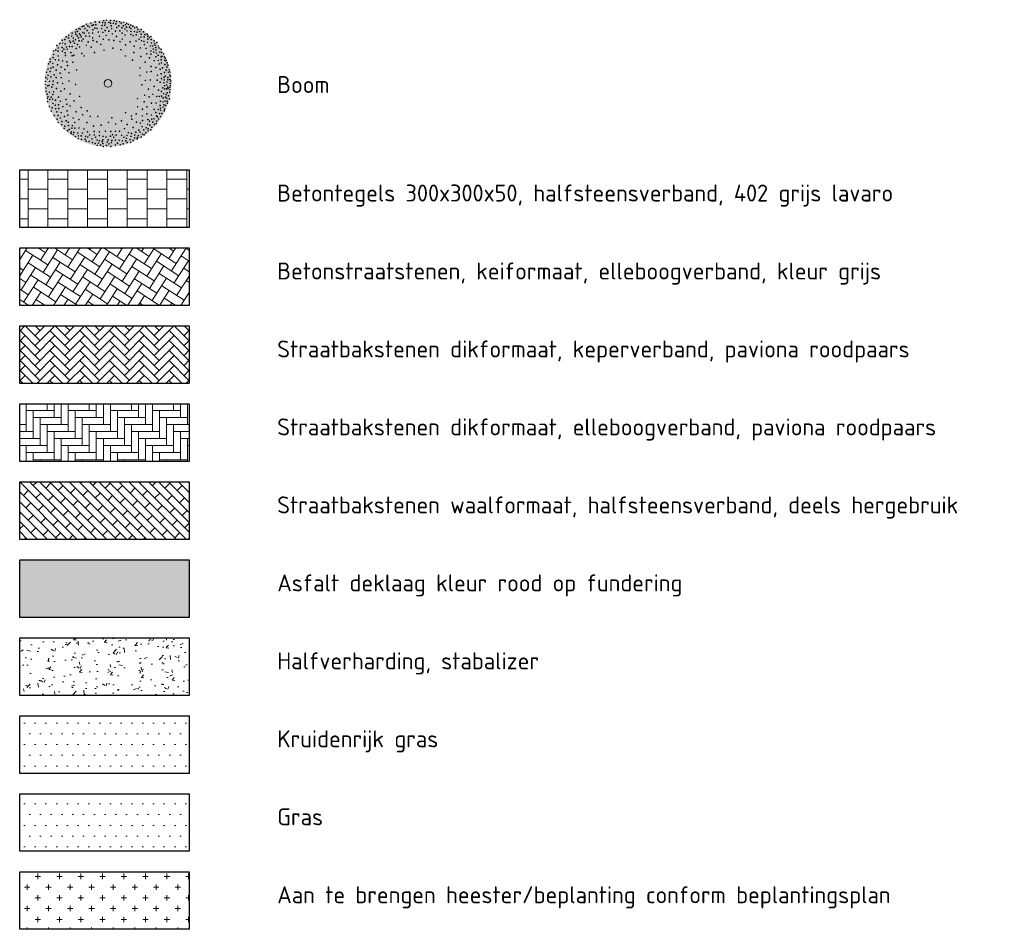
# Model space of a CAD drawing. Header units: metres. Extents: x 92403 to 95147, y 464428 to 465602.
# Tile 563 of 568: x 94141 to 94170, y 465282 to 465309. Entities that reach past the tile are written whole.
import ezdxf

# ---------------------------------------------------------------- set-up
doc = ezdxf.new("R2010")
doc.units = ezdxf.units.M
doc.linetypes.add('DASHED2', pattern=[0.375, 0.25, -0.125])
doc.layers.get('0').update_dxf_attribs({"linetype": 'CONTINUOUS'})
doc.layers.add('N-RO-GR-BOOM-S', color=7, linetype='CONTINUOUS', lineweight=9, true_color=0x005700, transparency=0.3)
for name, color, linetype, lineweight, true_color in [('N-RO-GR-BOOM-V', 7, 'CONTINUOUS', 18, 0x002600), ('N-RO-VH-VERHARDING_HALFVERHARDING_STABILIZER-A', 7, 'DASHED2', 5, 0xc2a07a), ('N-RO-VH-VERHARDING_STRAATBAKSTEEN-A', 7, 'CONTINUOUS', 18, 0xaa7a7a)]:
    doc.layers.add(name, color=color, linetype=linetype, lineweight=lineweight, true_color=true_color)
doc.layers.add('N-RO-GR-GRAS-A-100', color=62, linetype='CONTINUOUS', lineweight=18, transparency=0.2)
doc.layers.add('N-RO-GR-HEESTERS-A', color=62, linetype='CONTINUOUS', lineweight=18, transparency=0.2)
for name, color, linetype, lineweight in [('N-RO-VH-VERHARDING_ASFALT-ROOD-A', 252, 'CONTINUOUS', 35), ('N-RO-VH-VERHARDING_TEGEL-A-200', 252, 'CONTINUOUS', 18), ('X-XX-AL-LEGENDA-T25', 7, 'CONTINUOUS', 25)]:
    doc.layers.add(name, color=color, linetype=linetype, lineweight=lineweight)
doc.styles.add('NLCS_25', font='NLCS-ISO.ttf', dxfattribs={"height": 2.5})

# ---------------------------------------------------------------- blocks, each defined once
blk = doc.blocks.new('*U298')
at = {"layer": 'N-RO-GR-BOOM-V', "linetype": 'ByBlock', "ltscale": 1, "transparency": 33554567}
h = blk.add_hatch(color=98, dxfattribs=at)
h.dxf.hatch_style = 1
h.set_gradient(color1=(0, 51, 0), color2=(184, 200, 91), rotation=177, centered=1, name='INVCURVED')
edge = h.paths.add_edge_path()
edge.add_arc((0, 0), 2.5, 0, 360)
at = {"color": 0, "lineweight": -2}
for centre, radius in [((-0.852, 2.327), 0.0126), ((-0.678, 2.373), 0.0126), ((-0.505, 2.418), 0.0126), ((-0.34, 2.409), 0.0126), ((-0.212, 2.391), 0.0126), ((-0.167, 2.464), 0.0126), ((-0.112, 2.382), 0.0126), ((-0.066, 2.491), 0.0126), ((0.034, 2.4), 0.0126), ((0.098, 2.473), 0.0126), ((0.098, 2.363), 0.0126), ((0.208, 2.363), 0.0126), ((0.245, 2.473), 0.0126), ((0.308, 2.345), 0.0126), ((0.336, 2.436), 0.0126), ((0.454, 2.427), 0.0126), ((0.519, 2.373), 0.0126), ((0.61, 2.4), 0.0126), ((0.737, 2.363), 0.0126), ((0.802, 2.318), 0.0126), ((-1.409, 1.98), 0.0126), ((-1.281, 2.016), 0.0126), ((-1.263, 1.934), 0.0126), ((-1.245, 2.117), 0.0126), ((-1.198, 2.044), 0.0126), ((-1.144, 2.153), 0.0126), ((-1.126, 1.953), 0.0126), ((-1.089, 2.126), 0.0126), ((-1.016, 2.236), 0.0126), ((-0.989, 2.007), 0.0126), ((-0.952, 2.254), 0.0126), ((-0.934, 1.971), 0.0126), ((-0.907, 2.153), 0.0126), ((-0.824, 2.08), 0.0126), ((-0.797, 2.263), 0.0126), ((-0.751, 1.98), 0.0126), ((-0.733, 2.217), 0.0126), ((-0.623, 2.281), 0.0126), ((-0.605, 1.98), 0.0126), ((-0.596, 2.108), 0.0126), ((-0.568, 2.308), 0.0126), ((-0.514, 2.172), 0.0126), ((-0.477, 2.308), 0.0126), ((-0.431, 2.162), 0.0126), ((-0.376, 2.016), 0.0126), ((-0.249, 2.153), 0.0126), ((-0.23, 2.281), 0.0126), ((-0.203, 2.007), 0.0126), ((-0.13, 2.291), 0.0126), ((-0.112, 2.08), 0.0126), ((-0.038, 2.199), 0.0126), ((0.034, 2.053), 0.0126), ((0.126, 2.263), 0.0126), ((0.144, 2.153), 0.0126), ((0.171, 1.943), 0.0126), ((0.29, 2.053), 0.0126), ((0.345, 2.199), 0.0126), ((0.427, 2.263), 0.0126), ((0.464, 2.071), 0.0126), ((0.546, 2.19), 0.0126), ((0.555, 1.98), 0.0126), ((0.601, 2.263), 0.0126), ((0.665, 2.135), 0.0126), ((0.683, 2.308), 0.0126), ((0.729, 2.208), 0.0126), ((0.747, 2.062), 0.0126), ((0.847, 2.208), 0.0126), ((0.902, 2.291), 0.0126), ((0.902, 2.153), 0.0126), ((0.902, 2.044), 0.0126), ((0.902, 1.925), 0.0126), ((0.975, 2.244), 0.0126), ((1.039, 2.035), 0.0126), ((1.048, 2.19), 0.0126), ((1.14, 2.208), 0.0126), ((1.149, 2.016), 0.0126), ((1.176, 2.117), 0.0126), ((1.249, 2.035), 0.0126), ((1.304, 2.117), 0.0126), ((1.304, 1.934), 0.0126), ((1.395, 2.025), 0.0126), ((1.542, 1.934), 0.0126), ((-1.893, 1.569), 0.0126), ((-1.802, 1.697), 0.0126), ((-1.783, 1.587), 0.0126), ((-1.692, 1.724), 0.0126), ((-1.683, 1.551), 0.0126), ((-1.646, 1.834), 0.0126), ((-1.555, 1.788), 0.0126), ((-1.546, 1.889), 0.0126), ((-1.509, 1.669), 0.0126), ((-1.473, 1.606), 0.0126), ((-1.427, 1.861), 0.0126), ((-1.372, 1.66), 0.0126), ((-1.363, 1.779), 0.0126), ((-1.317, 1.578), 0.0126), ((-1.281, 1.715), 0.0126), ((-1.208, 1.87), 0.0126), ((-1.162, 1.788), 0.0126), ((-1.135, 1.678), 0.0126), ((-1.08, 1.898), 0.0126), ((-1.052, 1.824), 0.0126), ((-1.034, 1.669), 0.0126), ((-0.979, 1.742), 0.0126), ((-0.87, 1.861), 0.0126), ((-0.778, 1.633), 0.0126), ((-0.733, 1.852), 0.0126), ((-0.605, 1.788), 0.0126), ((-0.587, 1.688), 0.0126), ((-0.44, 1.633), 0.0126), ((-0.34, 1.852), 0.0126), ((-0.185, 1.733), 0.0126), ((-0.075, 1.889), 0.0126), ((0.034, 1.706), 0.0126), ((0.226, 1.688), 0.0126), ((0.336, 1.843), 0.0126), ((0.473, 1.642), 0.0126), ((0.564, 1.742), 0.0126), ((0.665, 1.898), 0.0126), ((0.875, 1.633), 0.0126), ((0.985, 1.879), 0.0126), ((1.103, 1.669), 0.0126), ((1.112, 1.907), 0.0126), ((1.222, 1.733), 0.0126), ((1.295, 1.824), 0.0126), ((1.323, 1.678), 0.0126), ((1.414, 1.651), 0.0126), ((1.423, 1.824), 0.0126), ((1.45, 1.916), 0.0126), ((1.551, 1.614), 0.0126), ((1.569, 1.852), 0.0126), ((1.569, 1.742), 0.0126), ((1.624, 1.797), 0.0126), ((1.688, 1.843), 0.0126), ((1.697, 1.724), 0.0126), ((1.706, 1.587), 0.0126), ((1.815, 1.669), 0.0126), ((1.834, 1.56), 0.0126), ((1.916, 1.606), 0.0126), ((-2.149, 1.276), 0.0126), ((-2.057, 1.304), 0.0126), ((-2.012, 1.487), 0.0126), ((-1.966, 1.268), 0.0126), ((-1.957, 1.395), 0.0126), ((-1.802, 1.405), 0.0126), ((-1.792, 1.268), 0.0126), ((-1.737, 1.35), 0.0126), ((-1.683, 1.204), 0.0126), ((-1.637, 1.432), 0.0126), ((-1.6, 1.341), 0.0126), ((-1.518, 1.45), 0.0126), ((-1.464, 1.213), 0.0126), ((-1.409, 1.45), 0.0126), ((-1.253, 1.377), 0.0126), ((-1.198, 1.524), 0.0126), ((-1.116, 1.432), 0.0126), ((-1.034, 1.176), 0.0126), ((-0.852, 1.496), 0.0126), ((-0.659, 1.423), 0.0126), ((-0.532, 1.213), 0.0126), ((-0.285, 1.532), 0.0126), ((-0.157, 1.304), 0.0126), ((0.19, 1.386), 0.0126), ((0.509, 1.323), 0.0126), ((0.692, 1.514), 0.0126), ((1.012, 1.213), 0.0126), ((1.03, 1.459), 0.0126), ((1.268, 1.395), 0.0126), ((1.432, 1.524), 0.0126), ((1.496, 1.377), 0.0126), ((1.523, 1.167), 0.0126), ((1.669, 1.469), 0.0126), ((1.688, 1.276), 0.0126), ((1.761, 1.469), 0.0126), ((1.779, 1.35), 0.0126), ((1.797, 1.231), 0.0126), ((1.852, 1.496), 0.0126), ((1.88, 1.405), 0.0126), ((1.889, 1.313), 0.0126), ((1.898, 1.194), 0.0126), ((1.98, 1.469), 0.0126), ((2.007, 1.395), 0.0126), ((2.035, 1.231), 0.0126), ((2.09, 1.341), 0.0126), ((2.108, 1.213), 0.0126), ((2.19, 1.167), 0.0126), ((-2.34, 0.765), 0.0126), ((-2.276, 0.957), 0.0126), ((-2.276, 0.847), 0.0126), ((-2.176, 0.784), 0.0126), ((-2.158, 1.012), 0.0126), ((-2.139, 1.14), 0.0126), ((-2.075, 0.93), 0.0126), ((-1.957, 1.076), 0.0126), ((-1.938, 0.921), 0.0126), ((-1.783, 0.884), 0.0126), ((-1.674, 1.094), 0.0126), ((-1.619, 0.847), 0.0126), ((-1.409, 1.085), 0.0126), ((-1.382, 0.829), 0.0126), ((-1.345, 1.103), 0.0126), ((-0.934, 1.076), 0.0126), ((0.683, 1.076), 0.0126), ((0.966, 0.911), 0.0126), ((1.295, 1.057), 0.0126), ((1.46, 0.839), 0.0126), ((1.633, 1.003), 0.0126), ((1.688, 1.149), 0.0126), ((1.815, 0.893), 0.0126), ((1.88, 1.048), 0.0126), ((1.971, 1.103), 0.0126), ((1.98, 0.902), 0.0126), ((2.016, 0.765), 0.0126), ((2.09, 1.04), 0.0126), ((2.09, 0.93), 0.0126), ((2.099, 0.802), 0.0126), ((2.126, 1.067), 0.0126), ((2.217, 1.04), 0.0126), ((2.236, 0.902), 0.0126), ((2.254, 0.985), 0.0126), ((2.29, 0.902), 0.0126), ((2.327, 0.811), 0.0126), ((-2.413, 0.437), 0.0126), ((-2.358, 0.564), 0.0126), ((-2.276, 0.464), 0.0126), ((-2.249, 0.601), 0.0126), ((-2.158, 0.638), 0.0126), ((-2.039, 0.519), 0.0126), ((-1.984, 0.729), 0.0126), ((-1.884, 0.4), 0.0126), ((-1.847, 0.638), 0.0126), ((-1.692, 0.546), 0.0126), ((-1.591, 0.702), 0.0126), ((-1.536, 0.418), 0.0126), ((-1.235, 0.528), 0.0126), ((1.259, 0.61), 0.0126), ((1.523, 0.446), 0.0126), ((1.697, 0.667), 0.0126), ((1.697, 0.464), 0.0126), ((1.88, 0.619), 0.0126), ((2.053, 0.556), 0.0126), ((2.145, 0.61), 0.0126), ((2.227, 0.427), 0.0126), ((2.236, 0.738), 0.0126), ((2.29, 0.519), 0.0126), ((2.318, 0.638), 0.0126), ((2.354, 0.72), 0.0126), ((2.373, 0.437), 0.0126), ((2.409, 0.537), 0.0126), ((2.436, 0.446), 0.0126), ((-2.459, 0.08), 0.0126), ((-2.446, 0.232), 0.0126), ((-2.386, 0.172), 0.0126), ((-2.358, 0.318), 0.0126), ((-2.295, 0.08), 0.0126), ((-2.249, 0.254), 0.0126), ((-2.158, 0.09), 0.0126), ((-2.112, 0.336), 0.0126), ((-2.039, 0.226), 0.0126), ((-1.984, 0.025), 0.0126), ((-1.838, 0.226), 0.0126), ((-1.783, -0.002), 0.0126), ((-1.536, 0.09), 0.0126), ((0, 0), 0.15), ((1.259, 0.311), 0.0126), ((1.468, 0.117), 0.0126), ((1.661, 0.135), 0.0126), ((1.934, 0.126), 0.0126), ((1.944, 0.318), 0.0126), ((2.053, 0.044), 0.0126), ((2.09, 0.373), 0.0126), ((2.099, 0.19), 0.0126), ((2.2, 0.025), 0.0126), ((2.208, 0.245), 0.0126), ((2.208, 0.135), 0.0126), ((2.263, 0.29), 0.0126), ((2.318, 0.053), 0.0126), ((2.354, 0.226), 0.0126), ((2.354, 0.144), 0.0126), ((2.428, 0.318), 0.0126), ((2.436, 0.154), 0.0126), ((2.446, -0.002), 0.0126), ((2.455, 0.273), 0.0126), ((2.473, 0.09), 0.0126), ((-2.465, -0.051), 0.0126), ((-2.441, -0.184), 0.0126), ((-2.441, -0.312), 0.0126), ((-2.377, -0.093), 0.0126), ((-2.319, -0.078), 0.0126), ((-2.304, -0.349), 0.0126), ((-2.212, -0.148), 0.0126), ((-2.167, -0.047), 0.0126), ((-2.139, -0.33), 0.0126), ((-2.03, -0.203), 0.0126), ((-1.856, -0.312), 0.0126), ((-1.71, -0.221), 0.0126), ((-1.272, -0.047), 0.0126), ((1.331, -0.054), 0.0126), ((1.587, -0.23), 0.0126), ((1.815, -0.12), 0.0126), ((1.989, -0.266), 0.0126), ((2.099, -0.321), 0.0126), ((2.153, -0.175), 0.0126), ((2.227, -0.093), 0.0126), ((2.227, -0.221), 0.0126), ((2.3, -0.211), 0.0126), ((2.309, -0.066), 0.0126), ((2.327, -0.367), 0.0126), ((2.354, -0.148), 0.0126), ((2.364, -0.211), 0.0126), ((2.428, -0.157), 0.0126), ((2.428, -0.349), 0.0126), ((2.436, -0.248), 0.0126), ((2.455, -0.093), 0.0126), ((-2.395, -0.422), 0.0126), ((-2.382, -0.589), 0.0126), ((-2.377, -0.714), 0.0126), ((-2.358, -0.522), 0.0126), ((-2.286, -0.632), 0.0126), ((-2.237, -0.544), 0.0126), ((-2.176, -0.623), 0.0126), ((-2.167, -0.44), 0.0126), ((-2.167, -0.787), 0.0126), ((-2.067, -0.659), 0.0126), ((-1.948, -0.541), 0.0126), ((-1.874, -0.705), 0.0126), ((-1.646, -0.632), 0.0126), ((-1.482, -0.412), 0.0126), ((-1.336, -0.687), 0.0126), ((-1.116, -0.513), 0.0126), ((1.158, -0.602), 0.0126), ((1.423, -0.723), 0.0126), ((1.441, -0.467), 0.0126), ((1.614, -0.531), 0.0126), ((1.706, -0.778), 0.0126), ((1.761, -0.431), 0.0126), ((1.889, -0.769), 0.0126), ((1.916, -0.513), 0.0126), ((2.016, -0.513), 0.0126), ((2.062, -0.705), 0.0126), ((2.108, -0.504), 0.0126), ((2.163, -0.732), 0.0126), ((2.172, -0.568), 0.0126), ((2.19, -0.404), 0.0126), ((2.245, -0.695), 0.0126), ((2.263, -0.541), 0.0126), ((2.285, -0.443), 0.0126), ((2.309, -0.586), 0.0126), ((2.327, -0.695), 0.0126), ((2.336, -0.778), 0.0126), ((2.382, -0.486), 0.0126), ((2.413, -0.608), 0.0126), ((-2.304, -0.915), 0.0126), ((-2.231, -1.088), 0.0126), ((-2.194, -0.96), 0.0126), ((-2.075, -0.86), 0.0126), ((-2.057, -0.997), 0.0126), ((-2.012, -1.125), 0.0126), ((-1.948, -0.842), 0.0126), ((-1.938, -0.988), 0.0126), ((-1.838, -1.152), 0.0126), ((-1.774, -0.915), 0.0126), ((-1.619, -0.824), 0.0126), ((-1.61, -1.079), 0.0126), ((-1.491, -0.888), 0.0126), ((-1.253, -1.116), 0.0126), ((-1.052, -0.951), 0.0126), ((-0.815, -1.079), 0.0126), ((0.692, -1.15), 0.0126), ((1.167, -0.924), 0.0126), ((1.359, -1.015), 0.0126), ((1.532, -0.924), 0.0126), ((1.815, -1.025), 0.0126), ((1.88, -1.143), 0.0126), ((1.98, -1.033), 0.0126), ((2.053, -0.869), 0.0126), ((2.062, -0.978), 0.0126), ((2.071, -1.061), 0.0126), ((2.163, -0.942), 0.0126), ((2.2, -0.842), 0.0126), ((2.208, -1.079), 0.0126), ((2.227, -1.015), 0.0126), ((2.263, -0.869), 0.0126), ((-2.112, -1.262), 0.0126), ((-2.003, -1.408), 0.0126), ((-1.957, -1.262), 0.0126), ((-1.957, -1.536), 0.0126), ((-1.874, -1.362), 0.0126), ((-1.811, -1.499), 0.0126), ((-1.71, -1.298), 0.0126), ((-1.646, -1.472), 0.0126), ((-1.583, -1.253), 0.0126), ((-1.564, -1.527), 0.0126), ((-1.372, -1.362), 0.0126), ((-1.308, -1.536), 0.0126), ((-1.144, -1.426), 0.0126), ((-0.998, -1.234), 0.0126), ((-0.833, -1.545), 0.0126), ((-0.696, -1.298), 0.0126), ((-0.404, -1.298), 0.0126), ((0.016, -1.536), 0.0126), ((0.153, -1.351), 0.0126), ((0.528, -1.472), 0.0126), ((0.921, -1.287), 0.0126), ((0.939, -1.408), 0.0126), ((1.112, -1.198), 0.0126), ((1.122, -1.527), 0.0126), ((1.35, -1.28), 0.0126), ((1.359, -1.462), 0.0126), ((1.523, -1.198), 0.0126), ((1.569, -1.426), 0.0126), ((1.633, -1.481), 0.0126), ((1.706, -1.244), 0.0126), ((1.719, -1.411), 0.0126), ((1.761, -1.527), 0.0126), ((1.807, -1.39), 0.0126), ((1.907, -1.271), 0.0126), ((1.916, -1.481), 0.0126), ((1.944, -1.317), 0.0126), ((1.989, -1.399), 0.0126), ((2.026, -1.189), 0.0126), ((2.071, -1.308), 0.0126), ((2.117, -1.189), 0.0126), ((-1.82, -1.627), 0.0126), ((-1.729, -1.773), 0.0126), ((-1.692, -1.682), 0.0126), ((-1.591, -1.864), 0.0126), ((-1.555, -1.663), 0.0126), ((-1.528, -1.81), 0.0126), ((-1.445, -1.91), 0.0126), ((-1.418, -1.764), 0.0126), ((-1.399, -1.663), 0.0126), ((-1.345, -1.928), 0.0126), ((-1.299, -1.764), 0.0126), ((-1.144, -1.755), 0.0126), ((-0.943, -1.792), 0.0126), ((-0.806, -1.91), 0.0126), ((-0.568, -1.682), 0.0126), ((-0.55, -1.892), 0.0126), ((-0.34, -1.91), 0.0126), ((-0.267, -1.645), 0.0126), ((-0.103, -1.883), 0.0126), ((0.108, -1.892), 0.0126), ((0.29, -1.883), 0.0126), ((0.3, -1.6), 0.0126), ((0.454, -1.883), 0.0126), ((0.646, -1.782), 0.0126), ((0.756, -1.618), 0.0126), ((0.802, -1.938), 0.0126), ((0.985, -1.737), 0.0126), ((1.094, -1.919), 0.0126), ((1.213, -1.837), 0.0126), ((1.259, -1.919), 0.0126), ((1.268, -1.563), 0.0126), ((1.341, -1.7), 0.0126), ((1.405, -1.828), 0.0126), ((1.487, -1.946), 0.0126), ((1.505, -1.746), 0.0126), ((1.56, -1.609), 0.0126), ((1.578, -1.792), 0.0126), ((1.578, -1.874), 0.0126), ((1.642, -1.645), 0.0126), ((1.679, -1.828), 0.0126), ((1.724, -1.727), 0.0126), ((1.825, -1.618), 0.0126), ((1.898, -1.581), 0.0126), ((-1.454, -1.974), 0.0126), ((-1.363, -2.011), 0.0126), ((-1.281, -2.093), 0.0126), ((-1.19, -1.956), 0.0126), ((-1.171, -2.175), 0.0126), ((-1.167, -2.069), 0.0126), ((-1.052, -2.065), 0.0126), ((-1.044, -2.202), 0.0126), ((-1.007, -1.956), 0.0126), ((-0.897, -2.193), 0.0126), ((-0.879, -2.084), 0.0126), ((-0.86, -2.276), 0.0126), ((-0.797, -2.111), 0.0126), ((-0.742, -2.284), 0.0126), ((-0.724, -2.029), 0.0126), ((-0.632, -2.184), 0.0126), ((-0.614, -2.33), 0.0126), ((-0.541, -2.029), 0.0126), ((-0.486, -2.12), 0.0126), ((-0.431, -2.23), 0.0126), ((-0.34, -2.056), 0.0126), ((-0.34, -2.257), 0.0126), ((-0.23, -2.284), 0.0126), ((-0.203, -2.221), 0.0126), ((-0.194, -2.084), 0.0126), ((-0.075, -2.111), 0.0126), ((-0.03, -2.303), 0.0126), ((0.007, -2.221), 0.0126), ((0.098, -2.075), 0.0126), ((0.135, -2.33), 0.0126), ((0.153, -2.248), 0.0126), ((0.181, -2.02), 0.0126), ((0.226, -2.12), 0.0126), ((0.29, -2.23), 0.0126), ((0.317, -2.038), 0.0126), ((0.436, -2.239), 0.0126), ((0.537, -2.047), 0.0126), ((0.564, -2.257), 0.0126), ((0.628, -2.12), 0.0126), ((0.701, -2.257), 0.0126), ((0.723, -2.16), 0.0126), ((0.747, -2.047), 0.0126), ((0.756, -2.33), 0.0126), ((0.866, -2.211), 0.0126), ((0.893, -2.321), 0.0126), ((0.902, -2.084), 0.0126), ((0.921, -1.974), 0.0126), ((0.985, -2.248), 0.0126), ((1.048, -2.147), 0.0126), ((1.052, -2.032), 0.0126), ((1.149, -2.184), 0.0126), ((1.158, -2.129), 0.0126), ((1.194, -2.056), 0.0126), ((1.304, -2.111), 0.0126), ((1.35, -1.993), 0.0126), ((1.423, -2.02), 0.0126), ((-0.505, -2.367), 0.0126), ((-0.423, -2.44), 0.0126), ((-0.376, -2.348), 0.0126), ((-0.294, -2.43), 0.0126), ((-0.203, -2.367), 0.0126), ((-0.185, -2.485), 0.0126), ((-0.057, -2.44), 0.0126), ((0.038, -2.379), 0.0126), ((0.116, -2.485), 0.0126), ((0.29, -2.422), 0.0126), ((0.376, -2.352), 0.0126), ((0.482, -2.412), 0.0126), ((0.601, -2.376), 0.0126)]:
    blk.add_circle(centre, radius, dxfattribs=at)

msp = doc.modelspace()

# ---------------------------------------------------------------- hatches: boundary and pattern name
at = {"layer": 'N-RO-GR-GRAS-A-100', "true_color": 0x1f591c, "transparency": 33554625}
h = msp.add_hatch(dxfattribs=at)
h.set_pattern_fill('AGR-GRAS_SPORTVELD', color=99, scale=0.4, pattern_type=2)
h.set_pattern_definition([(0, (0, -3.9), (0.15875, 0.3175), [0, -0.3175])])
h.paths.add_polyline_path([(94140.516958, 465288.120332), (94145.516958, 465288.120332), (94145.516958, 465286.420332), (94140.516958, 465286.420332)])
at = {"layer": 'N-RO-GR-GRAS-A-100', "true_color": 0x1f591c, "transparency": 33554628}
h = msp.add_hatch(dxfattribs=at)
h.set_pattern_fill('AGR-GRAS_SPORTVELD', color=99, scale=0.4, pattern_type=2)
h.set_pattern_definition([(0, (0, 0.7), (0.15875, 0.3175), [0, -0.3175])])
h.paths.add_polyline_path([(94140.516958, 465285.820332), (94145.516958, 465285.820332), (94145.516958, 465284.120332), (94140.516958, 465284.120332)])
at = {"layer": 'N-RO-GR-HEESTERS-A', "true_color": 0xed1f24, "transparency": 33554687}
h = msp.add_hatch(dxfattribs=at)
h.set_pattern_fill('CROSS', color=240, scale=0.05)
h.set_pattern_definition([(0, (0, -6.2), (0.3175, 0.3175), [0.15875, -0.47625]), (90, (0.07938, -6.27937), (-0.3175, 0.3175), [0.15875, -0.47625])])
h.paths.add_polyline_path([(94140.516958, 465283.520332), (94145.516958, 465283.520332), (94145.516958, 465281.820332), (94140.516958, 465281.820332)])
at = {"layer": 'N-RO-VH-VERHARDING_ASFALT-ROOD-A', "linetype": 'Continuous', "true_color": 0xdfa4aa}
h = msp.add_hatch(color=9, dxfattribs=at)
h.dxf.hatch_style = 1
h.paths.add_polyline_path([(94140.516958, 465292.720332), (94145.516958, 465292.720332), (94145.516958, 465291.020332), (94140.516958, 465291.020332)])
at = {"layer": 'N-RO-VH-VERHARDING_HALFVERHARDING_STABILIZER-A', "true_color": 0xb4aa6e, "transparency": 33554687}
h = msp.add_hatch(dxfattribs=at)
h.set_pattern_fill('AR-CONC', color=43, scale=0.005)
h.paths.add_polyline_path([(94140.516958, 465290.420332), (94145.516958, 465290.420332), (94145.516958, 465288.720332), (94140.516958, 465288.720332)])
at = {"layer": 'N-RO-VH-VERHARDING_STRAATBAKSTEEN-A', "true_color": 0x794e4e}
h = msp.add_hatch(dxfattribs=at)
h.set_pattern_fill('DF-KEPER', color=27, scale=6.93, angle=45)
h.set_pattern_definition([(45, (-123324.07722, -609555.20764), (0, 0.29303494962), [0.828828, -0.414414]), (315, (-123324.51677, -609554.76808), (6e-17, 0.29303494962), [0.828828, -0.414414])])
h.paths.add_polyline_path([(94140.516958, 465299.620332), (94145.516958, 465299.620332), (94145.516958, 465297.920332), (94140.516958, 465297.920332)])
h = msp.add_hatch(dxfattribs=at)
h.set_pattern_fill('DF-KEPER', color=27, scale=6.93, angle=90)
h.set_pattern_definition([(90, (-123324.07722, -609555.20764), (-0.207207, 0.207207), [0.828828, -0.414414]), (0, (-123324.69884, -609555.20764), (-0.207207, 0.207207), [0.828828, -0.414414])])
h.paths.add_polyline_path([(94140.516958, 465297.320332), (94145.516958, 465297.320332), (94145.516958, 465295.620332), (94140.516958, 465295.620332)])
h = msp.add_hatch(dxfattribs=at)
h.set_pattern_fill('DF-HALFSTEENS', color=27, scale=3, angle=45)
h.set_pattern_definition([(45, (0, -3.9), (0.21955665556, 0.65866996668), [0.207, -0.207]), (135, (0, -3.9), (-0.14637110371, -0.14637110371), [])])
h.paths.add_polyline_path([(94140.516958, 465295.020332), (94145.516958, 465295.020332), (94145.516958, 465293.320332), (94140.516958, 465293.320332)])
at = {"layer": 'N-RO-VH-VERHARDING_TEGEL-A-200'}
h = msp.add_hatch(dxfattribs=at)
h.set_pattern_fill('AVH-TEGEL_300X300_HALFST', color=256, scale=1.95, pattern_type=2)
h.set_pattern_definition([(0, (-47049.57094, -232629.13147), (0.585, 0.2925), [0.585, -0.585]), (90, (-47049.57094, -232629.1315), (-0.585, 4e-17), [])])
h.paths.add_polyline_path([(94140.516958, 465304.220332), (94145.516958, 465304.220332), (94145.516958, 465302.520332), (94140.516958, 465302.520332)])
h = msp.add_hatch(dxfattribs=at)
h.set_pattern_fill('AVH-BSS_KEIFORMAAT_ELLEBOOG-SO', color=256, scale=2.5, angle=57, pattern_type=2)
h.set_pattern_definition([(57, (0, 5.3), (-0.0771832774, 0.36311877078), [0.7875, -0.2625]), (327, (-0.4403, 5.58594), (-0.0771832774, 0.36311877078), [0.7875, -0.2625])])
h.paths.add_polyline_path([(94140.516958, 465301.920332), (94145.516958, 465301.920332), (94145.516958, 465300.220332), (94140.516958, 465300.220332)])

# ---------------------------------------------------------------- linework, layer by layer
at = {"layer": 'X-XX-AL-LEGENDA-T25'}
for points in [[(94140.516958, 465304.220332), (94145.516958, 465304.220332), (94145.516958, 465302.520332), (94140.516958, 465302.520332)], [(94140.516958, 465301.920332), (94145.516958, 465301.920332), (94145.516958, 465300.220332), (94140.516958, 465300.220332)], [(94140.516958, 465299.620332), (94145.516958, 465299.620332), (94145.516958, 465297.920332), (94140.516958, 465297.920332)], [(94140.516958, 465297.320332), (94145.516958, 465297.320332), (94145.516958, 465295.620332), (94140.516958, 465295.620332)], [(94140.516958, 465295.020332), (94145.516958, 465295.020332), (94145.516958, 465293.320332), (94140.516958, 465293.320332)], [(94140.516958, 465292.720332), (94145.516958, 465292.720332), (94145.516958, 465291.020332), (94140.516958, 465291.020332)], [(94140.516958, 465290.420332), (94145.516958, 465290.420332), (94145.516958, 465288.720332), (94140.516958, 465288.720332)], [(94140.516958, 465288.120332), (94145.516958, 465288.120332), (94145.516958, 465286.420332), (94140.516958, 465286.420332)], [(94140.516958, 465285.820332), (94145.516958, 465285.820332), (94145.516958, 465284.120332), (94140.516958, 465284.120332)], [(94140.516958, 465283.520332), (94145.516958, 465283.520332), (94145.516958, 465281.820332), (94140.516958, 465281.820332)]]:
    msp.add_lwpolyline(points, close=True, dxfattribs=at)

# ---------------------------------------------------------------- block references
at = {"layer": 'N-RO-GR-BOOM-S', "xscale": 0.75, "yscale": 0.75, "zscale": 0.75}
msp.add_blockref('*U298', (94143.121958, 465306.773224), dxfattribs=at)

# ---------------------------------------------------------------- texts
at = {"layer": 'X-XX-AL-LEGENDA-T25', "style": 'NLCS_25'}
for s, p in [('Boom', (94148.114575, 465306.488386)), ('Betontegels 300x300x50, halfsteensverband, 402 grijs lavaro', (94148.114575, 465303.288386)), ('Betonstraatstenen, keiformaat, elleboogverband, kleur grijs', (94148.114575, 465300.988386)), ('Straatbakstenen dikformaat, keperverband, paviona roodpaars', (94148.114575, 465298.688386)), ('Straatbakstenen dikformaat, elleboogverband, paviona roodpaars', (94148.114575, 465296.388386)), ('Straatbakstenen waalformaat, halfsteensverband, deels hergebruik', (94148.114575, 465294.088386)), ('Asfalt deklaag kleur rood op fundering', (94148.114575, 465291.788386)), ('Halfverharding, stabalizer', (94148.114575, 465289.488386)), ('Kruidenrijk gras', (94148.114575, 465287.188386)), ('Gras', (94148.114575, 465284.888386)), ('Aan te brengen heester/beplanting conform beplantingsplan', (94148.114575, 465282.588386))]:
    msp.add_text(s, height=0.5, dxfattribs=at).set_placement(p)

doc.saveas('drawing.dxf')
